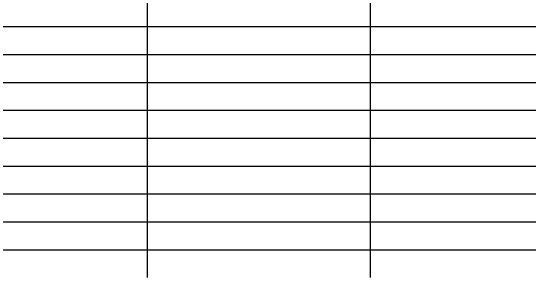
# Model space of a CAD drawing. Extents: x -14196 to 143, y -6096 to 28.
# Drawn here: x 83.866 to 88.512, y -8.329 to -5.933 of the extents above; entities that cross this region are included whole.
import ezdxf

# ---------------------------------------------------------------- set-up
doc = ezdxf.new("R2010")
doc.units = 0
doc.layers.add('RS_Raster1', color=7, linetype='Continuous')

msp = doc.modelspace()

# ---------------------------------------------------------------- linework, layer by layer
at = {"layer": 'RS_Raster1'}
for p, q in [((85.0945, -8.3289), (85.0945, -4.3079)), ((87.0945, -8.3289), (87.0945, -4.3079)), ((81.0945, -6.0789), (94.5445, -6.0789)), ((81.0945, -6.3289), (94.5445, -6.3289)), ((81.0945, -6.5789), (94.5445, -6.5789)), ((81.0945, -6.8289), (94.5445, -6.8289)), ((81.0945, -7.0789), (94.5445, -7.0789)), ((81.0945, -7.3289), (94.5445, -7.3289)), ((81.0945, -7.5789), (94.5445, -7.5789)), ((81.0945, -7.8289), (94.5445, -7.8289)), ((81.0945, -8.0789), (94.5445, -8.0789))]:
    msp.add_line(p, q, dxfattribs=at)

doc.saveas('drawing.dxf')
